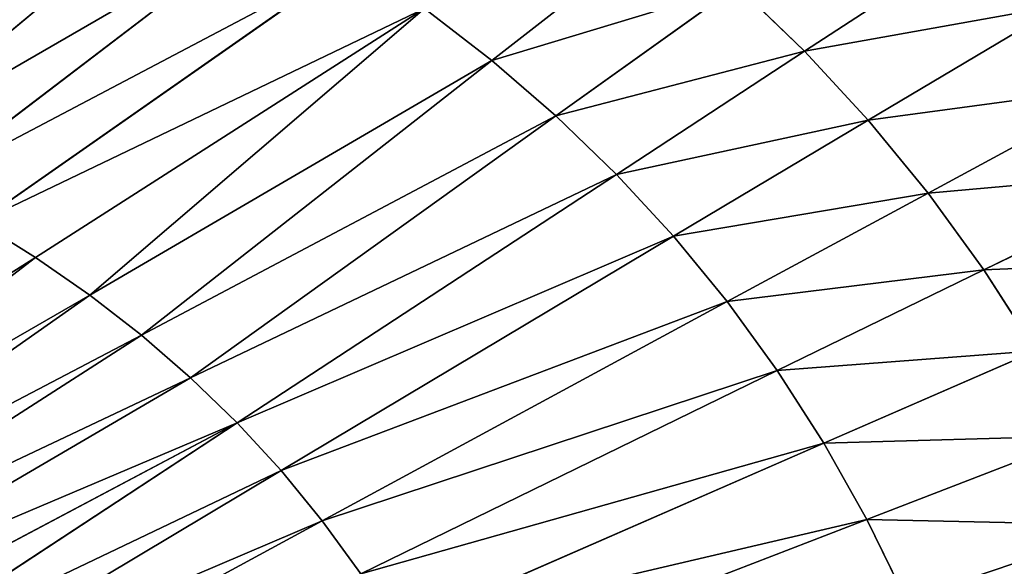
# Model space of a CAD drawing. Extents: x 0 to 500, y 0 to 390.
# Tile 619 of 656: x 287 to 323, y 219 to 239. Entities that reach past the tile are written whole.
import ezdxf

# ---------------------------------------------------------------- set-up
doc = ezdxf.new("R2010")
doc.units = 0
doc.header["$LTSCALE"] = 25.4
doc.layers.get('0').update_dxf_attribs({"linetype": 'CONTINUOUS'})

# ---------------------------------------------------------------- blocks, each defined once
blk = doc.blocks.new('ATLANTA505_-_S_STL')
at = {"color": 0}
for p, q in [((322.515, 27.9, 147.381), (315.753, 27.291, 151.794)), ((322.515, 27.9, 147.381), (315.753, 27.291, 151.794)), ((325.045, 27.883, 150.123), (318.05, 27.277, 154.284)), ((325.045, 27.883, 150.123), (318.05, 27.277, 154.284)), ((327.42, 27.87, 153.02), (320.208, 27.267, 156.914)), ((327.42, 27.87, 153.02), (320.208, 27.267, 156.914)), ((322.223, 27.26, 159.689), (329.639, 27.861, 156.076)), ((322.223, 27.26, 159.689), (329.639, 27.861, 156.076)), ((310.745, 27.328, 147.221), (304.462, 26.8, 152.131)), ((310.745, 27.328, 147.221), (304.462, 26.8, 152.131)), ((313.318, 27.308, 149.441), (306.77, 26.785, 154.126)), ((313.318, 27.308, 149.441), (306.77, 26.785, 154.126)), ((315.753, 27.291, 151.794), (308.955, 26.772, 156.239)), ((315.753, 27.291, 151.794), (308.955, 26.772, 156.239)), ((318.05, 27.277, 154.284), (311.017, 26.761, 158.475)), ((318.05, 27.277, 154.284), (311.017, 26.761, 158.475)), ((320.208, 27.267, 156.914), (312.953, 26.753, 160.836)), ((320.208, 27.267, 156.914), (312.953, 26.753, 160.836)), ((313.318, 27.308, 149.441), (315.753, 27.291, 151.794)), ((313.318, 27.308, 149.441), (315.753, 27.291, 151.794)), ((322.223, 27.26, 159.689), (314.763, 26.748, 163.326)), ((322.223, 27.26, 159.689), (314.763, 26.748, 163.326)), ((315.753, 27.291, 151.794), (318.05, 27.277, 154.284)), ((315.753, 27.291, 151.794), (318.05, 27.277, 154.284)), ((316.445, 26.745, 165.949), (324.096, 27.257, 162.611)), ((316.445, 26.745, 165.949), (324.096, 27.257, 162.611)), ((325.824, 27.258, 165.684), (317.998, 26.745, 168.706)), ((325.824, 27.258, 165.684), (317.998, 26.745, 168.706)), ((318.05, 27.277, 154.284), (320.208, 27.267, 156.914)), ((318.05, 27.277, 154.284), (320.208, 27.267, 156.914)), ((320.208, 27.267, 156.914), (322.223, 27.26, 159.689)), ((320.208, 27.267, 156.914), (322.223, 27.26, 159.689)), ((322.223, 27.26, 159.689), (324.096, 27.257, 162.611)), ((322.223, 27.26, 159.689), (324.096, 27.257, 162.611)), ((294.038, 26.884, 145.277), (281.583, 26.039, 155.644)), ((294.038, 26.884, 145.277), (281.583, 26.039, 155.644)), ((296.817, 26.86, 146.828), (283.801, 26.026, 156.763)), ((296.817, 26.86, 146.828), (283.801, 26.026, 156.763)), ((299.483, 26.838, 148.486), (285.935, 26.013, 157.961)), ((299.483, 26.838, 148.486), (285.935, 26.013, 157.961)), ((302.032, 26.818, 150.252), (287.982, 26.001, 159.24)), ((302.032, 26.818, 150.252), (287.982, 26.001, 159.24)), ((302.032, 26.818, 150.252), (289.94, 25.99, 160.602)), ((302.032, 26.818, 150.252), (289.94, 25.99, 160.602)), ((304.462, 26.8, 152.131), (289.94, 25.99, 160.602)), ((304.462, 26.8, 152.131), (289.94, 25.99, 160.602)), ((304.462, 26.8, 152.131), (291.807, 25.981, 162.05)), ((304.462, 26.8, 152.131), (291.807, 25.981, 162.05)), ((306.77, 26.785, 154.126), (291.807, 25.981, 162.05)), ((306.77, 26.785, 154.126), (291.807, 25.981, 162.05)), ((306.77, 26.785, 154.126), (293.581, 25.973, 163.587)), ((306.77, 26.785, 154.126), (293.581, 25.973, 163.587)), ((308.955, 26.772, 156.239), (293.581, 25.973, 163.587)), ((308.955, 26.772, 156.239), (293.581, 25.973, 163.587)), ((308.955, 26.772, 156.239), (295.261, 25.966, 165.214)), ((308.955, 26.772, 156.239), (295.261, 25.966, 165.214)), ((311.017, 26.761, 158.475), (295.261, 25.966, 165.214)), ((311.017, 26.761, 158.475), (295.261, 25.966, 165.214)), ((311.017, 26.761, 158.475), (296.847, 25.96, 166.935)), ((311.017, 26.761, 158.475), (296.847, 25.96, 166.935)), ((312.953, 26.753, 160.836), (298.337, 25.955, 168.752)), ((312.953, 26.753, 160.836), (298.337, 25.955, 168.752)), ((314.763, 26.748, 163.326), (299.73, 25.952, 170.667)), ((314.763, 26.748, 163.326), (299.73, 25.952, 170.667)), ((301.025, 25.951, 172.684), (316.445, 26.745, 165.949)), ((301.025, 25.951, 172.684), (316.445, 26.745, 165.949)), ((302.032, 26.818, 150.252), (304.462, 26.8, 152.131)), ((302.032, 26.818, 150.252), (304.462, 26.8, 152.131)), ((317.998, 26.745, 168.706), (302.222, 25.951, 174.803)), ((317.998, 26.745, 168.706), (302.222, 25.951, 174.803)), ((304.462, 26.8, 152.131), (306.77, 26.785, 154.126)), ((304.462, 26.8, 152.131), (306.77, 26.785, 154.126)), ((306.77, 26.785, 154.126), (308.955, 26.772, 156.239)), ((306.77, 26.785, 154.126), (308.955, 26.772, 156.239)), ((308.955, 26.772, 156.239), (311.017, 26.761, 158.475)), ((308.955, 26.772, 156.239), (311.017, 26.761, 158.475)), ((311.017, 26.761, 158.475), (312.953, 26.753, 160.836)), ((311.017, 26.761, 158.475), (312.953, 26.753, 160.836)), ((312.953, 26.753, 160.836), (314.763, 26.748, 163.326)), ((312.953, 26.753, 160.836), (314.763, 26.748, 163.326)), ((314.763, 26.748, 163.326), (316.445, 26.745, 165.949)), ((314.763, 26.748, 163.326), (316.445, 26.745, 165.949)), ((317.998, 26.745, 168.706), (316.445, 26.745, 165.949)), ((317.998, 26.745, 168.706), (316.445, 26.745, 165.949)), ((317.998, 26.745, 168.706), (319.421, 26.749, 171.602)), ((317.998, 26.745, 168.706), (319.421, 26.749, 171.602)), ((287.982, 26.001, 159.24), (274.968, 25.453, 169.234)), ((287.982, 26.001, 159.24), (274.968, 25.453, 169.234)), ((289.94, 25.99, 160.602), (276.391, 25.448, 170.126)), ((289.94, 25.99, 160.602), (276.391, 25.448, 170.126)), ((291.807, 25.981, 162.05), (277.752, 25.443, 171.076)), ((291.807, 25.981, 162.05), (277.752, 25.443, 171.076)), ((293.581, 25.973, 163.587), (279.049, 25.439, 172.085)), ((293.581, 25.973, 163.587), (279.049, 25.439, 172.085)), ((295.261, 25.966, 165.214), (280.283, 25.435, 173.156)), ((295.261, 25.966, 165.214), (280.283, 25.435, 173.156)), ((295.261, 25.966, 165.214), (281.452, 25.432, 174.289)), ((295.261, 25.966, 165.214), (281.452, 25.432, 174.289)), ((296.847, 25.96, 166.935), (282.555, 25.43, 175.487)), ((296.847, 25.96, 166.935), (282.555, 25.43, 175.487)), ((298.337, 25.955, 168.752), (283.592, 25.428, 176.752)), ((298.337, 25.955, 168.752), (283.592, 25.428, 176.752)), ((285.935, 26.013, 157.961), (287.982, 26.001, 159.24)), ((285.935, 26.013, 157.961), (287.982, 26.001, 159.24)), ((287.982, 26.001, 159.24), (289.94, 25.99, 160.602)), ((287.982, 26.001, 159.24), (289.94, 25.99, 160.602)), ((289.94, 25.99, 160.602), (291.807, 25.981, 162.05)), ((289.94, 25.99, 160.602), (291.807, 25.981, 162.05)), ((291.807, 25.981, 162.05), (293.581, 25.973, 163.587)), ((291.807, 25.981, 162.05), (293.581, 25.973, 163.587)), ((293.581, 25.973, 163.587), (295.261, 25.966, 165.214)), ((293.581, 25.973, 163.587), (295.261, 25.966, 165.214)), ((295.261, 25.966, 165.214), (296.847, 25.96, 166.935)), ((295.261, 25.966, 165.214), (296.847, 25.96, 166.935)), ((296.847, 25.96, 166.935), (298.337, 25.955, 168.752)), ((296.847, 25.96, 166.935), (298.337, 25.955, 168.752)), ((298.337, 25.955, 168.752), (299.73, 25.952, 170.667)), ((298.337, 25.955, 168.752), (299.73, 25.952, 170.667))]:
    blk.add_line(p, q, dxfattribs=at)
mesh = blk.add_polyface(dxfattribs=at)
corners = [(313.318, 27.308, 149.441), (322.515, 27.9, 147.381), (319.831, 27.921, 144.791), (315.753, 27.291, 151.794)]
mesh.append_faces([[corners[k] for k in face] for face in [(0, 1, 2), (1, 0, 3)]], dxfattribs={"vtx0": -1, "color": 0})
mesh = blk.add_polyface(dxfattribs=at)
corners = [(315.753, 27.291, 151.794), (325.045, 27.883, 150.123), (322.515, 27.9, 147.381), (318.05, 27.277, 154.284)]
mesh.append_faces([[corners[k] for k in face] for face in [(0, 1, 2), (1, 0, 3)]], dxfattribs={"vtx0": -1, "color": 0})
mesh = blk.add_polyface(dxfattribs=at)
corners = [(318.05, 27.277, 154.284), (327.42, 27.87, 153.02), (325.045, 27.883, 150.123), (320.208, 27.267, 156.914)]
mesh.append_faces([[corners[k] for k in face] for face in [(0, 1, 2), (1, 0, 3)]], dxfattribs={"vtx0": -1, "color": 0})
mesh = blk.add_polyface(dxfattribs=at)
corners = [(320.208, 27.267, 156.914), (329.639, 27.861, 156.076), (327.42, 27.87, 153.02), (322.223, 27.26, 159.689)]
mesh.append_faces([[corners[k] for k in face] for face in [(0, 1, 2), (1, 0, 3)]], dxfattribs={"vtx0": -1, "color": 0})
mesh = blk.add_polyface(dxfattribs=at)
corners = [(322.223, 27.26, 159.689), (331.7, 27.857, 159.295), (329.639, 27.861, 156.076), (324.096, 27.257, 162.611)]
mesh.append_faces([[corners[k] for k in face] for face in [(0, 1, 2), (1, 0, 3)]], dxfattribs={"vtx0": -1, "color": 0})
mesh = blk.add_polyface(dxfattribs=at)
corners = [(304.462, 26.8, 152.131), (310.745, 27.328, 147.221), (302.032, 26.818, 150.252)]
mesh.append_faces([[corners[k] for k in face] for face in [(0, 1, 2)]], dxfattribs={"color": 0})
mesh = blk.add_polyface(dxfattribs=at)
corners = [(304.462, 26.8, 152.131), (313.318, 27.308, 149.441), (310.745, 27.328, 147.221), (306.77, 26.785, 154.126)]
mesh.append_faces([[corners[k] for k in face] for face in [(0, 1, 2), (1, 0, 3)]], dxfattribs={"vtx0": -1, "color": 0})
mesh = blk.add_polyface(dxfattribs=at)
corners = [(306.77, 26.785, 154.126), (315.753, 27.291, 151.794), (313.318, 27.308, 149.441), (308.955, 26.772, 156.239)]
mesh.append_faces([[corners[k] for k in face] for face in [(0, 1, 2), (1, 0, 3)]], dxfattribs={"vtx0": -1, "color": 0})
mesh = blk.add_polyface(dxfattribs=at)
corners = [(308.955, 26.772, 156.239), (318.05, 27.277, 154.284), (315.753, 27.291, 151.794), (311.017, 26.761, 158.475)]
mesh.append_faces([[corners[k] for k in face] for face in [(0, 1, 2), (1, 0, 3)]], dxfattribs={"vtx0": -1, "color": 0})
mesh = blk.add_polyface(dxfattribs=at)
corners = [(311.017, 26.761, 158.475), (320.208, 27.267, 156.914), (318.05, 27.277, 154.284), (312.953, 26.753, 160.836)]
mesh.append_faces([[corners[k] for k in face] for face in [(0, 1, 2), (1, 0, 3)]], dxfattribs={"vtx0": -1, "color": 0})
mesh = blk.add_polyface(dxfattribs=at)
corners = [(312.953, 26.753, 160.836), (322.223, 27.26, 159.689), (320.208, 27.267, 156.914), (314.763, 26.748, 163.326)]
mesh.append_faces([[corners[k] for k in face] for face in [(0, 1, 2), (1, 0, 3)]], dxfattribs={"vtx0": -1, "color": 0})
mesh = blk.add_polyface(dxfattribs=at)
corners = [(314.763, 26.748, 163.326), (324.096, 27.257, 162.611), (322.223, 27.26, 159.689), (316.445, 26.745, 165.949)]
mesh.append_faces([[corners[k] for k in face] for face in [(0, 1, 2), (1, 0, 3)]], dxfattribs={"vtx0": -1, "color": 0})
mesh = blk.add_polyface(dxfattribs=at)
corners = [(316.445, 26.745, 165.949), (325.824, 27.258, 165.684), (324.096, 27.257, 162.611), (317.998, 26.745, 168.706)]
mesh.append_faces([[corners[k] for k in face] for face in [(0, 1, 2), (1, 0, 3)]], dxfattribs={"vtx0": -1, "color": 0})
mesh = blk.add_polyface(dxfattribs=at)
corners = [(317.998, 26.745, 168.706), (327.406, 27.262, 168.911), (325.824, 27.258, 165.684), (319.421, 26.749, 171.602)]
mesh.append_faces([[corners[k] for k in face] for face in [(0, 1, 2), (1, 0, 3)]], dxfattribs={"vtx0": -1, "color": 0})
mesh = blk.add_polyface(dxfattribs=at)
corners = [(319.421, 26.749, 171.602), (328.842, 27.27, 172.294), (327.406, 27.262, 168.911), (320.713, 26.755, 174.636)]
mesh.append_faces([[corners[k] for k in face] for face in [(0, 1, 2), (1, 0, 3)]], dxfattribs={"vtx0": -1, "color": 0})
mesh = blk.add_polyface(dxfattribs=at)
corners = [(276.906, 26.07, 153.629), (288.154, 26.937, 142.478), (285.055, 26.967, 141.223)]
mesh.append_faces([[corners[k] for k in face] for face in [(0, 1, 2)]], dxfattribs={"color": 0})
mesh = blk.add_polyface(dxfattribs=at)
corners = [(276.906, 26.07, 153.629), (291.149, 26.91, 143.827), (288.154, 26.937, 142.478), (279.284, 26.054, 154.6)]
mesh.append_faces([[corners[k] for k in face] for face in [(0, 1, 2), (1, 0, 3)]], dxfattribs={"vtx0": -1, "color": 0})
mesh = blk.add_polyface(dxfattribs=at)
corners = [(279.284, 26.054, 154.6), (294.038, 26.884, 145.277), (291.149, 26.91, 143.827), (281.583, 26.039, 155.644)]
mesh.append_faces([[corners[k] for k in face] for face in [(0, 1, 2), (1, 0, 3)]], dxfattribs={"vtx0": -1, "color": 0})
mesh = blk.add_polyface(dxfattribs=at)
corners = [(281.583, 26.039, 155.644), (296.817, 26.86, 146.828), (294.038, 26.884, 145.277), (283.801, 26.026, 156.763)]
mesh.append_faces([[corners[k] for k in face] for face in [(0, 1, 2), (1, 0, 3)]], dxfattribs={"vtx0": -1, "color": 0})
mesh = blk.add_polyface(dxfattribs=at)
corners = [(283.801, 26.026, 156.763), (299.483, 26.838, 148.486), (296.817, 26.86, 146.828), (285.935, 26.013, 157.961)]
mesh.append_faces([[corners[k] for k in face] for face in [(0, 1, 2), (1, 0, 3)]], dxfattribs={"vtx0": -1, "color": 0})
mesh = blk.add_polyface(dxfattribs=at)
corners = [(285.935, 26.013, 157.961), (302.032, 26.818, 150.252), (299.483, 26.838, 148.486), (287.982, 26.001, 159.24)]
mesh.append_faces([[corners[k] for k in face] for face in [(0, 1, 2), (1, 0, 3)]], dxfattribs={"vtx0": -1, "color": 0})
mesh = blk.add_polyface(dxfattribs=at)
corners = [(289.94, 25.99, 160.602), (302.032, 26.818, 150.252), (287.982, 26.001, 159.24)]
mesh.append_faces([[corners[k] for k in face] for face in [(0, 1, 2)]], dxfattribs={"color": 0})
mesh = blk.add_polyface(dxfattribs=at)
corners = [(289.94, 25.99, 160.602), (304.462, 26.8, 152.131), (302.032, 26.818, 150.252)]
mesh.append_faces([[corners[k] for k in face] for face in [(0, 1, 2)]], dxfattribs={"color": 0})
mesh = blk.add_polyface(dxfattribs=at)
corners = [(291.807, 25.981, 162.05), (304.462, 26.8, 152.131), (289.94, 25.99, 160.602)]
mesh.append_faces([[corners[k] for k in face] for face in [(0, 1, 2)]], dxfattribs={"color": 0})
mesh = blk.add_polyface(dxfattribs=at)
corners = [(291.807, 25.981, 162.05), (306.77, 26.785, 154.126), (304.462, 26.8, 152.131)]
mesh.append_faces([[corners[k] for k in face] for face in [(0, 1, 2)]], dxfattribs={"color": 0})
mesh = blk.add_polyface(dxfattribs=at)
corners = [(293.581, 25.973, 163.587), (306.77, 26.785, 154.126), (291.807, 25.981, 162.05)]
mesh.append_faces([[corners[k] for k in face] for face in [(0, 1, 2)]], dxfattribs={"color": 0})
mesh = blk.add_polyface(dxfattribs=at)
corners = [(293.581, 25.973, 163.587), (308.955, 26.772, 156.239), (306.77, 26.785, 154.126)]
mesh.append_faces([[corners[k] for k in face] for face in [(0, 1, 2)]], dxfattribs={"color": 0})
mesh = blk.add_polyface(dxfattribs=at)
corners = [(295.261, 25.966, 165.214), (308.955, 26.772, 156.239), (293.581, 25.973, 163.587)]
mesh.append_faces([[corners[k] for k in face] for face in [(0, 1, 2)]], dxfattribs={"color": 0})
mesh = blk.add_polyface(dxfattribs=at)
corners = [(295.261, 25.966, 165.214), (311.017, 26.761, 158.475), (308.955, 26.772, 156.239)]
mesh.append_faces([[corners[k] for k in face] for face in [(0, 1, 2)]], dxfattribs={"color": 0})
mesh = blk.add_polyface(dxfattribs=at)
corners = [(296.847, 25.96, 166.935), (311.017, 26.761, 158.475), (295.261, 25.966, 165.214)]
mesh.append_faces([[corners[k] for k in face] for face in [(0, 1, 2)]], dxfattribs={"color": 0})
mesh = blk.add_polyface(dxfattribs=at)
corners = [(296.847, 25.96, 166.935), (312.953, 26.753, 160.836), (311.017, 26.761, 158.475), (298.337, 25.955, 168.752)]
mesh.append_faces([[corners[k] for k in face] for face in [(0, 1, 2), (1, 0, 3)]], dxfattribs={"vtx0": -1, "color": 0})
mesh = blk.add_polyface(dxfattribs=at)
corners = [(298.337, 25.955, 168.752), (314.763, 26.748, 163.326), (312.953, 26.753, 160.836), (299.73, 25.952, 170.667)]
mesh.append_faces([[corners[k] for k in face] for face in [(0, 1, 2), (1, 0, 3)]], dxfattribs={"vtx0": -1, "color": 0})
mesh = blk.add_polyface(dxfattribs=at)
corners = [(299.73, 25.952, 170.667), (316.445, 26.745, 165.949), (314.763, 26.748, 163.326), (301.025, 25.951, 172.684)]
mesh.append_faces([[corners[k] for k in face] for face in [(0, 1, 2), (1, 0, 3)]], dxfattribs={"vtx0": -1, "color": 0})
mesh = blk.add_polyface(dxfattribs=at)
corners = [(301.025, 25.951, 172.684), (317.998, 26.745, 168.706), (316.445, 26.745, 165.949), (302.222, 25.951, 174.803)]
mesh.append_faces([[corners[k] for k in face] for face in [(0, 1, 2), (1, 0, 3)]], dxfattribs={"vtx0": -1, "color": 0})
mesh = blk.add_polyface(dxfattribs=at)
corners = [(302.222, 25.951, 174.803), (319.421, 26.749, 171.602), (317.998, 26.745, 168.706), (303.32, 25.952, 177.029)]
mesh.append_faces([[corners[k] for k in face] for face in [(0, 1, 2), (1, 0, 3)]], dxfattribs={"vtx0": -1, "color": 0})
mesh = blk.add_polyface(dxfattribs=at)
corners = [(273.485, 25.458, 168.398), (287.982, 26.001, 159.24), (285.935, 26.013, 157.961), (274.968, 25.453, 169.234)]
mesh.append_faces([[corners[k] for k in face] for face in [(0, 1, 2), (1, 0, 3)]], dxfattribs={"vtx0": -1, "color": 0})
mesh = blk.add_polyface(dxfattribs=at)
corners = [(274.968, 25.453, 169.234), (289.94, 25.99, 160.602), (287.982, 26.001, 159.24), (276.391, 25.448, 170.126)]
mesh.append_faces([[corners[k] for k in face] for face in [(0, 1, 2), (1, 0, 3)]], dxfattribs={"vtx0": -1, "color": 0})
mesh = blk.add_polyface(dxfattribs=at)
corners = [(276.391, 25.448, 170.126), (291.807, 25.981, 162.05), (289.94, 25.99, 160.602), (277.752, 25.443, 171.076)]
mesh.append_faces([[corners[k] for k in face] for face in [(0, 1, 2), (1, 0, 3)]], dxfattribs={"vtx0": -1, "color": 0})
mesh = blk.add_polyface(dxfattribs=at)
corners = [(277.752, 25.443, 171.076), (293.581, 25.973, 163.587), (291.807, 25.981, 162.05), (279.049, 25.439, 172.085)]
mesh.append_faces([[corners[k] for k in face] for face in [(0, 1, 2), (1, 0, 3)]], dxfattribs={"vtx0": -1, "color": 0})
mesh = blk.add_polyface(dxfattribs=at)
corners = [(279.049, 25.439, 172.085), (295.261, 25.966, 165.214), (293.581, 25.973, 163.587), (280.283, 25.435, 173.156)]
mesh.append_faces([[corners[k] for k in face] for face in [(0, 1, 2), (1, 0, 3)]], dxfattribs={"vtx0": -1, "color": 0})
mesh = blk.add_polyface(dxfattribs=at)
corners = [(281.452, 25.432, 174.289), (295.261, 25.966, 165.214), (280.283, 25.435, 173.156)]
mesh.append_faces([[corners[k] for k in face] for face in [(0, 1, 2)]], dxfattribs={"color": 0})
mesh = blk.add_polyface(dxfattribs=at)
corners = [(281.452, 25.432, 174.289), (296.847, 25.96, 166.935), (295.261, 25.966, 165.214), (282.555, 25.43, 175.487)]
mesh.append_faces([[corners[k] for k in face] for face in [(0, 1, 2), (1, 0, 3)]], dxfattribs={"vtx0": -1, "color": 0})
mesh = blk.add_polyface(dxfattribs=at)
corners = [(282.555, 25.43, 175.487), (298.337, 25.955, 168.752), (296.847, 25.96, 166.935), (283.592, 25.428, 176.752)]
mesh.append_faces([[corners[k] for k in face] for face in [(0, 1, 2), (1, 0, 3)]], dxfattribs={"vtx0": -1, "color": 0})
mesh = blk.add_polyface(dxfattribs=at)
corners = [(283.592, 25.428, 176.752), (299.73, 25.952, 170.667), (298.337, 25.955, 168.752), (284.562, 25.426, 178.085)]
mesh.append_faces([[corners[k] for k in face] for face in [(0, 1, 2), (1, 0, 3)]], dxfattribs={"vtx0": -1, "color": 0})

msp = doc.modelspace()

# ---------------------------------------------------------------- block references
at = {"color": 254, "extrusion": (0, -1, 1.11022e-16)}
msp.add_blockref('ATLANTA505_-_S_STL', (-0.149, -0.01, -389.852), dxfattribs=at)

doc.saveas('drawing.dxf')
